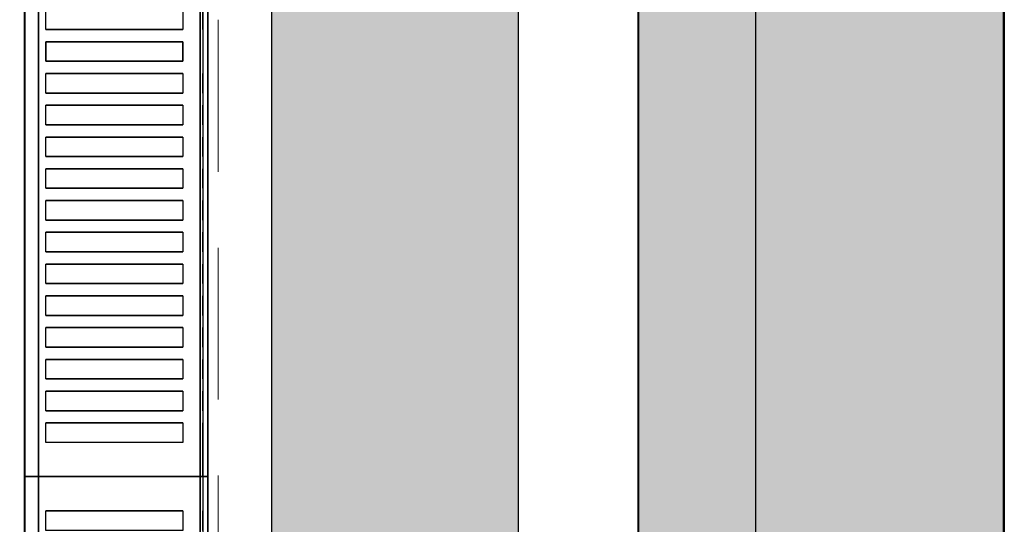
# Model space of a CAD drawing. Header units: millimetres. Extents: x 31882 to 271790, y -35693 to 24917.
# Tile 264 of 524: x 105147 to 105552, y 17516 to 17724. Entities that reach past the tile are written whole.
import ezdxf

# ---------------------------------------------------------------- set-up
doc = ezdxf.new("R2010")
doc.units = ezdxf.units.MM
doc.header["$MEASUREMENT"] = 0
doc.linetypes.add('( Dashed )', pattern=[0.75, 0.5, -0.25])
for name, color, linetype, lineweight in [('00 Structural', 2, 'Continuous', 25), ('CKD-HOOD', 1, '( Dashed )', 15), ('WALL', 7, 'Continuous', 40)]:
    doc.layers.add(name, color=color, linetype=linetype, lineweight=lineweight)
doc.layers.add('IQ_200_3D', color=1, linetype='Continuous')
doc.layers.add('IQ_204_2D', color=7, linetype='Continuous')

msp = doc.modelspace()

# ---------------------------------------------------------------- hatches: boundary and pattern name
at = {"ltscale": 0.25}
h = msp.add_hatch(color=206, dxfattribs=at)
h.dxf.hatch_style = 1
h.paths.add_polyline_path([(105449.69, 15059.54), (105449.69, 14979.69), (105551.86, 14979.69), (105551.62, 21094.02), (105449.46, 21094.02), (105449.68, 15133.55)])
h = msp.add_hatch(color=206, dxfattribs=at)
h.dxf.hatch_style = 1
h.paths.add_polyline_path([(105250.47, 15059.42), (105250.47, 14980.01), (105352.07, 14980.01), (105352.07, 21060.35), (105250.47, 21060.35), (105250.47, 15133.02)])
at = {"ltscale": 0.25, "true_color": 0xadddf7}
h = msp.add_hatch(color=141, dxfattribs=at)
h.dxf.hatch_style = 1
h.paths.add_polyline_path([(105552.05, 21016.88), (105401.3, 21016.88), (105401.3, 14168.98), (105552.05, 14168.98)])

# ---------------------------------------------------------------- linework, layer by layer
at = {"layer": '00 Structural', "ltscale": 0.25}
for points in [[(105551.86, 14979.69), (105551.62, 21094.02), (105449.46, 21094.02), (105449.46, 21092.41)], [(105352.07, 14980.01), (105352.07, 21060.35), (105250.47, 21060.35), (105250.47, 21058.75)], [(105449.46, 20939.13), (105449.69, 14979.69)], [(105250.47, 20906.32), (105250.47, 14980.01)]]:
    msp.add_lwpolyline(points, dxfattribs=at)
at = {"layer": 'CKD-HOOD', "color": 1, "linetype": '( Dashed )', "ltscale": 125}
msp.add_lwpolyline([(104278.38, 18067.3), (104278.38, 16067.3), (105228.38, 16067.3), (105228.38, 18067.3), (104278.38, 18067.3), (105228.38, 16067.3), (104278.38, 16067.3), (105228.38, 18067.3)], dxfattribs=at)
at = {"layer": 'IQ_200_3D'}
for points, invisible_edges in [([(105149, 17937.8, 923.19), (105148.79, 17937.8, 922.66), (105148.79, 17535.58, 922.66), (105149, 17535.58, 923.19)], 2), ([(105148.79, 17937.8, 922.66), (105148.79, 17937.8, 922.09), (105148.79, 17535.58, 922.09), (105148.79, 17535.58, 922.66)], 10), ([(105148.79, 17937.8, 922.09), (105149.01, 17937.8, 921.57), (105149.01, 17535.58, 921.57), (105148.79, 17535.58, 922.09)], 10), ([(105149, 17937.8, 923.19), (105153, 17937.8, 929.18), (105153, 17535.58, 929.18), (105149, 17535.58, 923.19)], 2), ([(105149.01, 17937.8, 921.57), (105149.41, 17937.8, 921.16), (105149.41, 17535.58, 921.16), (105149.01, 17535.58, 921.57)], 10), ([(105149.41, 17937.8, 921.16), (105150.64, 17937.8, 920.68), (105150.64, 17535.58, 920.68), (105149.41, 17535.58, 921.16)], 10), ([(105150.64, 17937.8, 920.68), (105151.92, 17937.8, 920.34), (105151.92, 17535.58, 920.34), (105150.64, 17535.58, 920.68)], 10), ([(105151.92, 17937.8, 920.34), (105153.23, 17937.8, 920.14), (105153.23, 17535.58, 920.14), (105151.92, 17535.58, 920.34)], 10), ([(105153.23, 17937.8, 920.14), (105154.56, 17937.8, 920.08), (105154.56, 17535.58, 920.08), (105153.23, 17535.58, 920.14)], 8), ([(105220.98, 17937.8, 920.08), (105221.65, 17937.8, 920.06), (105221.65, 17535.58, 920.06), (105220.98, 17535.58, 920.08)], 2), ([(105221.65, 17937.8, 920.06), (105222.32, 17937.8, 920.15), (105222.32, 17535.58, 920.15), (105221.65, 17535.58, 920.06)], 10), ([(105222.95, 17937.8, 963.16), (105222.19, 17937.8, 963.32), (105222.19, 17535.58, 963.32), (105222.95, 17535.58, 963.16)], 8), ([(105222.32, 17937.8, 920.15), (105222.96, 17937.8, 920.35), (105222.96, 17535.58, 920.35), (105222.32, 17535.58, 920.15)], 10), ([(105223.6, 17937.8, 962.72), (105222.95, 17937.8, 963.16), (105222.95, 17535.58, 963.16), (105223.6, 17535.58, 962.72)], 10), ([(105222.96, 17937.8, 920.35), (105223.56, 17937.8, 920.66), (105223.56, 17535.58, 920.66), (105222.96, 17535.58, 920.35)], 10), ([(105223.56, 17937.8, 920.66), (105223.82, 17937.8, 920.97), (105223.82, 17535.58, 920.97), (105223.56, 17535.58, 920.66)], 10), ([(105224.03, 17937.8, 962.07), (105223.6, 17937.8, 962.72), (105223.6, 17535.58, 962.72), (105224.03, 17535.58, 962.07)], 10), ([(105223.82, 17937.8, 920.97), (105224.02, 17937.8, 921.32), (105224.02, 17535.58, 921.32), (105223.82, 17535.58, 920.97)], 10), ([(105224.02, 17937.8, 921.32), (105224.14, 17937.8, 921.7), (105224.14, 17535.58, 921.7), (105224.02, 17535.58, 921.32)], 10), ([(105224.18, 17937.8, 961.31), (105224.03, 17937.8, 962.07), (105224.03, 17535.58, 962.07), (105224.18, 17535.58, 961.31)], 2), ([(105224.14, 17937.8, 921.7), (105224.18, 17937.8, 922.11), (105224.18, 17535.58, 922.11), (105224.14, 17535.58, 921.7)], 8), ([(105153, 17727.64, 929.18), (105153, 17719.6, 929.18), (105157.49, 17719.6, 934.79), (105157.49, 17727.64, 934.79)], 11), ([(105213.96, 17727.64, 963.08), (105213.96, 17719.6, 963.08), (105222.19, 17719.6, 963.32), (105222.19, 17727.64, 963.32)], 10), ([(105157.49, 17719.6, 934.79), (105162.46, 17719.6, 940), (105162.46, 17714.57, 940), (105157.49, 17714.57, 934.79)], 10), ([(105162.46, 17719.6, 940), (105167.85, 17719.6, 944.76), (105167.85, 17714.57, 944.76), (105162.46, 17714.57, 940)], 10), ([(105167.85, 17719.6, 944.76), (105173.63, 17719.6, 949.04), (105173.63, 17714.57, 949.04), (105167.85, 17714.57, 944.76)], 10), ([(105173.63, 17719.6, 949.04), (105179.76, 17719.6, 952.8), (105179.76, 17714.57, 952.8), (105173.63, 17714.57, 949.04)], 10), ([(105179.76, 17719.6, 952.8), (105186.2, 17719.6, 956.03), (105186.2, 17714.57, 956.03), (105179.76, 17714.57, 952.8)], 10), ([(105186.2, 17719.6, 956.03), (105192.88, 17719.6, 958.68), (105192.88, 17714.57, 958.68), (105186.2, 17714.57, 956.03)], 10), ([(105192.88, 17719.6, 958.68), (105199.77, 17719.6, 960.75), (105199.77, 17714.57, 960.75), (105192.88, 17714.57, 958.68)], 10), ([(105199.77, 17719.6, 960.75), (105206.82, 17719.6, 962.22), (105206.82, 17714.57, 962.22), (105199.77, 17714.57, 960.75)], 10), ([(105206.82, 17719.6, 962.22), (105213.96, 17719.6, 963.08), (105213.96, 17714.57, 963.08), (105206.82, 17714.57, 962.22)], 10), ([(105222.19, 17719.6, 963.32), (105222.19, 17714.57, 963.32), (105213.96, 17714.57, 963.08), (105213.96, 17719.6, 963.08)], 14), ([(105153, 17706.53, 929.18), (105153, 17714.57, 929.18), (105157.49, 17714.57, 934.79), (105157.49, 17706.53, 934.79)], 11), ([(105213.96, 17706.53, 963.08), (105213.96, 17714.57, 963.08), (105222.19, 17714.57, 963.32), (105222.19, 17706.53, 963.32)], 10), ([(105157.49, 17706.53, 934.79), (105162.46, 17706.53, 940), (105162.46, 17701.5, 940), (105157.49, 17701.5, 934.79)], 10), ([(105162.46, 17706.53, 940), (105167.85, 17706.53, 944.76), (105167.85, 17701.5, 944.76), (105162.46, 17701.5, 940)], 10), ([(105167.85, 17706.53, 944.76), (105173.63, 17706.53, 949.04), (105173.63, 17701.5, 949.04), (105167.85, 17701.5, 944.76)], 10), ([(105173.63, 17706.53, 949.04), (105179.76, 17706.53, 952.8), (105179.76, 17701.5, 952.8), (105173.63, 17701.5, 949.04)], 10), ([(105179.76, 17706.53, 952.8), (105186.2, 17706.53, 956.03), (105186.2, 17701.5, 956.03), (105179.76, 17701.5, 952.8)], 10), ([(105186.2, 17706.53, 956.03), (105192.88, 17706.53, 958.68), (105192.88, 17701.5, 958.68), (105186.2, 17701.5, 956.03)], 10), ([(105192.88, 17706.53, 958.68), (105199.77, 17706.53, 960.75), (105199.77, 17701.5, 960.75), (105192.88, 17701.5, 958.68)], 10), ([(105199.77, 17706.53, 960.75), (105206.82, 17706.53, 962.22), (105206.82, 17701.5, 962.22), (105199.77, 17701.5, 960.75)], 10), ([(105206.82, 17706.53, 962.22), (105213.96, 17706.53, 963.08), (105213.96, 17701.5, 963.08), (105206.82, 17701.5, 962.22)], 10), ([(105222.19, 17706.53, 963.32), (105222.19, 17701.5, 963.32), (105213.96, 17701.5, 963.08), (105213.96, 17706.53, 963.08)], 14), ([(105153, 17701.5, 929.18), (105153, 17693.45, 929.18), (105157.49, 17693.45, 934.79), (105157.49, 17701.5, 934.79)], 11), ([(105213.96, 17701.5, 963.08), (105213.96, 17693.45, 963.08), (105222.19, 17693.45, 963.32), (105222.19, 17701.5, 963.32)], 10), ([(105157.49, 17693.45, 934.79), (105162.46, 17693.45, 940), (105162.46, 17688.43, 940), (105157.49, 17688.43, 934.79)], 10), ([(105162.46, 17693.45, 940), (105167.85, 17693.45, 944.76), (105167.85, 17688.43, 944.76), (105162.46, 17688.43, 940)], 10), ([(105167.85, 17693.45, 944.76), (105173.63, 17693.45, 949.04), (105173.63, 17688.43, 949.04), (105167.85, 17688.43, 944.76)], 10), ([(105173.63, 17693.45, 949.04), (105179.76, 17693.45, 952.8), (105179.76, 17688.43, 952.8), (105173.63, 17688.43, 949.04)], 10), ([(105179.76, 17693.45, 952.8), (105186.2, 17693.45, 956.03), (105186.2, 17688.43, 956.03), (105179.76, 17688.43, 952.8)], 10), ([(105186.2, 17693.45, 956.03), (105192.88, 17693.45, 958.68), (105192.88, 17688.43, 958.68), (105186.2, 17688.43, 956.03)], 10), ([(105192.88, 17693.45, 958.68), (105199.77, 17693.45, 960.75), (105199.77, 17688.43, 960.75), (105192.88, 17688.43, 958.68)], 10), ([(105199.77, 17693.45, 960.75), (105206.82, 17693.45, 962.22), (105206.82, 17688.43, 962.22), (105199.77, 17688.43, 960.75)], 10), ([(105206.82, 17693.45, 962.22), (105213.96, 17693.45, 963.08), (105213.96, 17688.43, 963.08), (105206.82, 17688.43, 962.22)], 10), ([(105222.19, 17693.45, 963.32), (105222.19, 17688.43, 963.32), (105213.96, 17688.43, 963.08), (105213.96, 17693.45, 963.08)], 14), ([(105153, 17688.43, 929.18), (105153, 17680.38, 929.18), (105157.49, 17680.38, 934.79), (105157.49, 17688.43, 934.79)], 11), ([(105213.96, 17688.43, 963.08), (105213.96, 17680.38, 963.08), (105222.19, 17680.38, 963.32), (105222.19, 17688.43, 963.32)], 10), ([(105157.49, 17680.38, 934.79), (105162.46, 17680.38, 940), (105162.46, 17675.35, 940), (105157.49, 17675.35, 934.79)], 10), ([(105162.46, 17680.38, 940), (105167.85, 17680.38, 944.76), (105167.85, 17675.35, 944.76), (105162.46, 17675.35, 940)], 10), ([(105167.85, 17680.38, 944.76), (105173.63, 17680.38, 949.04), (105173.63, 17675.35, 949.04), (105167.85, 17675.35, 944.76)], 10), ([(105173.63, 17680.38, 949.04), (105179.76, 17680.38, 952.8), (105179.76, 17675.35, 952.8), (105173.63, 17675.35, 949.04)], 10), ([(105179.76, 17680.38, 952.8), (105186.2, 17680.38, 956.03), (105186.2, 17675.35, 956.03), (105179.76, 17675.35, 952.8)], 10), ([(105186.2, 17680.38, 956.03), (105192.88, 17680.38, 958.68), (105192.88, 17675.35, 958.68), (105186.2, 17675.35, 956.03)], 10), ([(105192.88, 17680.38, 958.68), (105199.77, 17680.38, 960.75), (105199.77, 17675.35, 960.75), (105192.88, 17675.35, 958.68)], 10), ([(105199.77, 17680.38, 960.75), (105206.82, 17680.38, 962.22), (105206.82, 17675.35, 962.22), (105199.77, 17675.35, 960.75)], 10), ([(105206.82, 17680.38, 962.22), (105213.96, 17680.38, 963.08), (105213.96, 17675.35, 963.08), (105206.82, 17675.35, 962.22)], 10), ([(105222.19, 17680.38, 963.32), (105222.19, 17675.35, 963.32), (105213.96, 17675.35, 963.08), (105213.96, 17680.38, 963.08)], 14), ([(105153, 17675.35, 929.18), (105153, 17667.31, 929.18), (105157.49, 17667.31, 934.79), (105157.49, 17675.35, 934.79)], 11), ([(105213.96, 17675.35, 963.08), (105213.96, 17667.31, 963.08), (105222.19, 17667.31, 963.32), (105222.19, 17675.35, 963.32)], 10), ([(105157.49, 17667.31, 934.79), (105162.46, 17667.31, 940), (105162.46, 17662.28, 940), (105157.49, 17662.28, 934.79)], 10), ([(105162.46, 17667.31, 940), (105167.85, 17667.31, 944.76), (105167.85, 17662.28, 944.76), (105162.46, 17662.28, 940)], 10), ([(105167.85, 17667.31, 944.76), (105173.63, 17667.31, 949.04), (105173.63, 17662.28, 949.04), (105167.85, 17662.28, 944.76)], 10), ([(105173.63, 17667.31, 949.04), (105179.76, 17667.31, 952.8), (105179.76, 17662.28, 952.8), (105173.63, 17662.28, 949.04)], 10), ([(105179.76, 17667.31, 952.8), (105186.2, 17667.31, 956.03), (105186.2, 17662.28, 956.03), (105179.76, 17662.28, 952.8)], 10), ([(105186.2, 17667.31, 956.03), (105192.88, 17667.31, 958.68), (105192.88, 17662.28, 958.68), (105186.2, 17662.28, 956.03)], 10), ([(105192.88, 17667.31, 958.68), (105199.77, 17667.31, 960.75), (105199.77, 17662.28, 960.75), (105192.88, 17662.28, 958.68)], 10), ([(105199.77, 17667.31, 960.75), (105206.82, 17667.31, 962.22), (105206.82, 17662.28, 962.22), (105199.77, 17662.28, 960.75)], 10), ([(105206.82, 17667.31, 962.22), (105213.96, 17667.31, 963.08), (105213.96, 17662.28, 963.08), (105206.82, 17662.28, 962.22)], 10), ([(105222.19, 17667.31, 963.32), (105222.19, 17662.28, 963.32), (105213.96, 17662.28, 963.08), (105213.96, 17667.31, 963.08)], 14), ([(105153, 17662.28, 929.18), (105153, 17654.24, 929.18), (105157.49, 17654.24, 934.79), (105157.49, 17662.28, 934.79)], 11), ([(105213.96, 17662.28, 963.08), (105213.96, 17654.24, 963.08), (105222.19, 17654.24, 963.32), (105222.19, 17662.28, 963.32)], 10), ([(105157.49, 17654.24, 934.79), (105162.46, 17654.24, 940), (105162.46, 17649.21, 940), (105157.49, 17649.21, 934.79)], 10), ([(105162.46, 17654.24, 940), (105167.85, 17654.24, 944.76), (105167.85, 17649.21, 944.76), (105162.46, 17649.21, 940)], 10), ([(105167.85, 17654.24, 944.76), (105173.63, 17654.24, 949.04), (105173.63, 17649.21, 949.04), (105167.85, 17649.21, 944.76)], 10), ([(105173.63, 17654.24, 949.04), (105179.76, 17654.24, 952.8), (105179.76, 17649.21, 952.8), (105173.63, 17649.21, 949.04)], 10), ([(105179.76, 17654.24, 952.8), (105186.2, 17654.24, 956.03), (105186.2, 17649.21, 956.03), (105179.76, 17649.21, 952.8)], 10), ([(105186.2, 17654.24, 956.03), (105192.88, 17654.24, 958.68), (105192.88, 17649.21, 958.68), (105186.2, 17649.21, 956.03)], 10), ([(105192.88, 17654.24, 958.68), (105199.77, 17654.24, 960.75), (105199.77, 17649.21, 960.75), (105192.88, 17649.21, 958.68)], 10), ([(105199.77, 17654.24, 960.75), (105206.82, 17654.24, 962.22), (105206.82, 17649.21, 962.22), (105199.77, 17649.21, 960.75)], 10), ([(105206.82, 17654.24, 962.22), (105213.96, 17654.24, 963.08), (105213.96, 17649.21, 963.08), (105206.82, 17649.21, 962.22)], 10), ([(105222.19, 17654.24, 963.32), (105222.19, 17649.21, 963.32), (105213.96, 17649.21, 963.08), (105213.96, 17654.24, 963.08)], 14), ([(105153, 17649.21, 929.18), (105153, 17641.17, 929.18), (105157.49, 17641.17, 934.79), (105157.49, 17649.21, 934.79)], 11), ([(105213.96, 17649.21, 963.08), (105213.96, 17641.17, 963.08), (105222.19, 17641.17, 963.32), (105222.19, 17649.21, 963.32)], 10), ([(105157.49, 17641.17, 934.79), (105162.46, 17641.17, 940), (105162.46, 17636.14, 940), (105157.49, 17636.14, 934.79)], 10), ([(105162.46, 17641.17, 940), (105167.85, 17641.17, 944.76), (105167.85, 17636.14, 944.76), (105162.46, 17636.14, 940)], 10), ([(105167.85, 17641.17, 944.76), (105173.63, 17641.17, 949.04), (105173.63, 17636.14, 949.04), (105167.85, 17636.14, 944.76)], 10), ([(105173.63, 17641.17, 949.04), (105179.76, 17641.17, 952.8), (105179.76, 17636.14, 952.8), (105173.63, 17636.14, 949.04)], 10), ([(105179.76, 17641.17, 952.8), (105186.2, 17641.17, 956.03), (105186.2, 17636.14, 956.03), (105179.76, 17636.14, 952.8)], 10), ([(105186.2, 17641.17, 956.03), (105192.88, 17641.17, 958.68), (105192.88, 17636.14, 958.68), (105186.2, 17636.14, 956.03)], 10), ([(105192.88, 17641.17, 958.68), (105199.77, 17641.17, 960.75), (105199.77, 17636.14, 960.75), (105192.88, 17636.14, 958.68)], 10), ([(105199.77, 17641.17, 960.75), (105206.82, 17641.17, 962.22), (105206.82, 17636.14, 962.22), (105199.77, 17636.14, 960.75)], 10), ([(105206.82, 17641.17, 962.22), (105213.96, 17641.17, 963.08), (105213.96, 17636.14, 963.08), (105206.82, 17636.14, 962.22)], 10), ([(105222.19, 17641.17, 963.32), (105222.19, 17636.14, 963.32), (105213.96, 17636.14, 963.08), (105213.96, 17641.17, 963.08)], 14), ([(105153, 17636.14, 929.18), (105153, 17628.09, 929.18), (105157.49, 17628.09, 934.79), (105157.49, 17636.14, 934.79)], 11), ([(105213.96, 17636.14, 963.08), (105213.96, 17628.09, 963.08), (105222.19, 17628.09, 963.32), (105222.19, 17636.14, 963.32)], 10), ([(105157.49, 17628.09, 934.79), (105162.46, 17628.09, 940), (105162.46, 17623.07, 940), (105157.49, 17623.07, 934.79)], 10), ([(105162.46, 17628.09, 940), (105167.85, 17628.09, 944.76), (105167.85, 17623.07, 944.76), (105162.46, 17623.07, 940)], 10), ([(105167.85, 17628.09, 944.76), (105173.63, 17628.09, 949.04), (105173.63, 17623.07, 949.04), (105167.85, 17623.07, 944.76)], 10), ([(105173.63, 17628.09, 949.04), (105179.76, 17628.09, 952.8), (105179.76, 17623.07, 952.8), (105173.63, 17623.07, 949.04)], 10), ([(105179.76, 17628.09, 952.8), (105186.2, 17628.09, 956.03), (105186.2, 17623.07, 956.03), (105179.76, 17623.07, 952.8)], 10), ([(105186.2, 17628.09, 956.03), (105192.88, 17628.09, 958.68), (105192.88, 17623.07, 958.68), (105186.2, 17623.07, 956.03)], 10), ([(105192.88, 17628.09, 958.68), (105199.77, 17628.09, 960.75), (105199.77, 17623.07, 960.75), (105192.88, 17623.07, 958.68)], 10), ([(105199.77, 17628.09, 960.75), (105206.82, 17628.09, 962.22), (105206.82, 17623.07, 962.22), (105199.77, 17623.07, 960.75)], 10), ([(105206.82, 17628.09, 962.22), (105213.96, 17628.09, 963.08), (105213.96, 17623.07, 963.08), (105206.82, 17623.07, 962.22)], 10), ([(105222.19, 17628.09, 963.32), (105222.19, 17623.07, 963.32), (105213.96, 17623.07, 963.08), (105213.96, 17628.09, 963.08)], 14), ([(105153, 17623.07, 929.18), (105153, 17615.02, 929.18), (105157.49, 17615.02, 934.79), (105157.49, 17623.07, 934.79)], 11), ([(105213.96, 17623.07, 963.08), (105213.96, 17615.02, 963.08), (105222.19, 17615.02, 963.32), (105222.19, 17623.07, 963.32)], 10), ([(105157.49, 17615.02, 934.79), (105162.46, 17615.02, 940), (105162.46, 17609.99, 940), (105157.49, 17609.99, 934.79)], 10), ([(105162.46, 17615.02, 940), (105167.85, 17615.02, 944.76), (105167.85, 17609.99, 944.76), (105162.46, 17609.99, 940)], 10), ([(105167.85, 17615.02, 944.76), (105173.63, 17615.02, 949.04), (105173.63, 17609.99, 949.04), (105167.85, 17609.99, 944.76)], 10), ([(105173.63, 17615.02, 949.04), (105179.76, 17615.02, 952.8), (105179.76, 17609.99, 952.8), (105173.63, 17609.99, 949.04)], 10), ([(105179.76, 17615.02, 952.8), (105186.2, 17615.02, 956.03), (105186.2, 17609.99, 956.03), (105179.76, 17609.99, 952.8)], 10), ([(105186.2, 17615.02, 956.03), (105192.88, 17615.02, 958.68), (105192.88, 17609.99, 958.68), (105186.2, 17609.99, 956.03)], 10), ([(105192.88, 17615.02, 958.68), (105199.77, 17615.02, 960.75), (105199.77, 17609.99, 960.75), (105192.88, 17609.99, 958.68)], 10), ([(105199.77, 17615.02, 960.75), (105206.82, 17615.02, 962.22), (105206.82, 17609.99, 962.22), (105199.77, 17609.99, 960.75)], 10), ([(105206.82, 17615.02, 962.22), (105213.96, 17615.02, 963.08), (105213.96, 17609.99, 963.08), (105206.82, 17609.99, 962.22)], 10), ([(105222.19, 17615.02, 963.32), (105222.19, 17609.99, 963.32), (105213.96, 17609.99, 963.08), (105213.96, 17615.02, 963.08)], 14), ([(105153, 17609.99, 929.18), (105153, 17601.95, 929.18), (105157.49, 17601.95, 934.79), (105157.49, 17609.99, 934.79)], 11), ([(105213.96, 17609.99, 963.08), (105213.96, 17601.95, 963.08), (105222.19, 17601.95, 963.32), (105222.19, 17609.99, 963.32)], 10), ([(105157.49, 17601.95, 934.79), (105162.46, 17601.95, 940), (105162.46, 17596.92, 940), (105157.49, 17596.92, 934.79)], 10), ([(105162.46, 17601.95, 940), (105167.85, 17601.95, 944.76), (105167.85, 17596.92, 944.76), (105162.46, 17596.92, 940)], 10), ([(105167.85, 17601.95, 944.76), (105173.63, 17601.95, 949.04), (105173.63, 17596.92, 949.04), (105167.85, 17596.92, 944.76)], 10), ([(105173.63, 17601.95, 949.04), (105179.76, 17601.95, 952.8), (105179.76, 17596.92, 952.8), (105173.63, 17596.92, 949.04)], 10), ([(105179.76, 17601.95, 952.8), (105186.2, 17601.95, 956.03), (105186.2, 17596.92, 956.03), (105179.76, 17596.92, 952.8)], 10), ([(105186.2, 17601.95, 956.03), (105192.88, 17601.95, 958.68), (105192.88, 17596.92, 958.68), (105186.2, 17596.92, 956.03)], 10), ([(105192.88, 17601.95, 958.68), (105199.77, 17601.95, 960.75), (105199.77, 17596.92, 960.75), (105192.88, 17596.92, 958.68)], 10), ([(105199.77, 17601.95, 960.75), (105206.82, 17601.95, 962.22), (105206.82, 17596.92, 962.22), (105199.77, 17596.92, 960.75)], 10), ([(105206.82, 17601.95, 962.22), (105213.96, 17601.95, 963.08), (105213.96, 17596.92, 963.08), (105206.82, 17596.92, 962.22)], 10), ([(105222.19, 17601.95, 963.32), (105222.19, 17596.92, 963.32), (105213.96, 17596.92, 963.08), (105213.96, 17601.95, 963.08)], 14), ([(105153, 17596.92, 929.18), (105153, 17588.88, 929.18), (105157.49, 17588.88, 934.79), (105157.49, 17596.92, 934.79)], 11), ([(105213.96, 17596.92, 963.08), (105213.96, 17588.88, 963.08), (105222.19, 17588.88, 963.32), (105222.19, 17596.92, 963.32)], 10), ([(105157.49, 17588.88, 934.79), (105162.46, 17588.88, 940), (105162.46, 17583.85, 940), (105157.49, 17583.85, 934.79)], 10), ([(105162.46, 17588.88, 940), (105167.85, 17588.88, 944.76), (105167.85, 17583.85, 944.76), (105162.46, 17583.85, 940)], 10), ([(105167.85, 17588.88, 944.76), (105173.63, 17588.88, 949.04), (105173.63, 17583.85, 949.04), (105167.85, 17583.85, 944.76)], 10), ([(105173.63, 17588.88, 949.04), (105179.76, 17588.88, 952.8), (105179.76, 17583.85, 952.8), (105173.63, 17583.85, 949.04)], 10), ([(105179.76, 17588.88, 952.8), (105186.2, 17588.88, 956.03), (105186.2, 17583.85, 956.03), (105179.76, 17583.85, 952.8)], 10), ([(105186.2, 17588.88, 956.03), (105192.88, 17588.88, 958.68), (105192.88, 17583.85, 958.68), (105186.2, 17583.85, 956.03)], 10), ([(105192.88, 17588.88, 958.68), (105199.77, 17588.88, 960.75), (105199.77, 17583.85, 960.75), (105192.88, 17583.85, 958.68)], 10), ([(105199.77, 17588.88, 960.75), (105206.82, 17588.88, 962.22), (105206.82, 17583.85, 962.22), (105199.77, 17583.85, 960.75)], 10), ([(105206.82, 17588.88, 962.22), (105213.96, 17588.88, 963.08), (105213.96, 17583.85, 963.08), (105206.82, 17583.85, 962.22)], 10), ([(105222.19, 17588.88, 963.32), (105222.19, 17583.85, 963.32), (105213.96, 17583.85, 963.08), (105213.96, 17588.88, 963.08)], 14), ([(105153, 17583.85, 929.18), (105153, 17575.81, 929.18), (105157.49, 17575.81, 934.79), (105157.49, 17583.85, 934.79)], 11), ([(105213.96, 17583.85, 963.08), (105213.96, 17575.81, 963.08), (105222.19, 17575.81, 963.32), (105222.19, 17583.85, 963.32)], 10), ([(105157.49, 17575.81, 934.79), (105162.46, 17575.81, 940), (105162.46, 17570.78, 940), (105157.49, 17570.78, 934.79)], 10), ([(105162.46, 17575.81, 940), (105167.85, 17575.81, 944.76), (105167.85, 17570.78, 944.76), (105162.46, 17570.78, 940)], 10), ([(105167.85, 17575.81, 944.76), (105173.63, 17575.81, 949.04), (105173.63, 17570.78, 949.04), (105167.85, 17570.78, 944.76)], 10), ([(105173.63, 17575.81, 949.04), (105179.76, 17575.81, 952.8), (105179.76, 17570.78, 952.8), (105173.63, 17570.78, 949.04)], 10), ([(105179.76, 17575.81, 952.8), (105186.2, 17575.81, 956.03), (105186.2, 17570.78, 956.03), (105179.76, 17570.78, 952.8)], 10), ([(105186.2, 17575.81, 956.03), (105192.88, 17575.81, 958.68), (105192.88, 17570.78, 958.68), (105186.2, 17570.78, 956.03)], 10), ([(105192.88, 17575.81, 958.68), (105199.77, 17575.81, 960.75), (105199.77, 17570.78, 960.75), (105192.88, 17570.78, 958.68)], 10), ([(105199.77, 17575.81, 960.75), (105206.82, 17575.81, 962.22), (105206.82, 17570.78, 962.22), (105199.77, 17570.78, 960.75)], 10), ([(105206.82, 17575.81, 962.22), (105213.96, 17575.81, 963.08), (105213.96, 17570.78, 963.08), (105206.82, 17570.78, 962.22)], 10), ([(105222.19, 17575.81, 963.32), (105222.19, 17570.78, 963.32), (105213.96, 17570.78, 963.08), (105213.96, 17575.81, 963.08)], 14), ([(105153, 17570.78, 929.18), (105153, 17562.73, 929.18), (105157.49, 17562.73, 934.79), (105157.49, 17570.78, 934.79)], 11), ([(105213.96, 17570.78, 963.08), (105213.96, 17562.73, 963.08), (105222.19, 17562.73, 963.32), (105222.19, 17570.78, 963.32)], 10), ([(105157.49, 17562.73, 934.79), (105162.46, 17562.73, 940), (105162.46, 17557.71, 940), (105157.49, 17557.71, 934.79)], 10), ([(105162.46, 17562.73, 940), (105167.85, 17562.73, 944.76), (105167.85, 17557.71, 944.76), (105162.46, 17557.71, 940)], 10), ([(105167.85, 17562.73, 944.76), (105173.63, 17562.73, 949.04), (105173.63, 17557.71, 949.04), (105167.85, 17557.71, 944.76)], 10), ([(105173.63, 17562.73, 949.04), (105179.76, 17562.73, 952.8), (105179.76, 17557.71, 952.8), (105173.63, 17557.71, 949.04)], 10), ([(105179.76, 17562.73, 952.8), (105186.2, 17562.73, 956.03), (105186.2, 17557.71, 956.03), (105179.76, 17557.71, 952.8)], 10), ([(105186.2, 17562.73, 956.03), (105192.88, 17562.73, 958.68), (105192.88, 17557.71, 958.68), (105186.2, 17557.71, 956.03)], 10), ([(105192.88, 17562.73, 958.68), (105199.77, 17562.73, 960.75), (105199.77, 17557.71, 960.75), (105192.88, 17557.71, 958.68)], 10), ([(105199.77, 17562.73, 960.75), (105206.82, 17562.73, 962.22), (105206.82, 17557.71, 962.22), (105199.77, 17557.71, 960.75)], 10), ([(105206.82, 17562.73, 962.22), (105213.96, 17562.73, 963.08), (105213.96, 17557.71, 963.08), (105206.82, 17557.71, 962.22)], 10), ([(105222.19, 17562.73, 963.32), (105222.19, 17557.71, 963.32), (105213.96, 17557.71, 963.08), (105213.96, 17562.73, 963.08)], 14), ([(105153, 17557.71, 929.18), (105153, 17549.66, 929.18), (105157.49, 17549.66, 934.79), (105157.49, 17557.71, 934.79)], 11), ([(105213.96, 17557.71, 963.08), (105213.96, 17549.66, 963.08), (105222.19, 17549.66, 963.32), (105222.19, 17557.71, 963.32)], 10), ([(105153, 17535.58, 929.18), (105157.49, 17535.58, 934.79), (105157.49, 17549.66, 934.79), (105153, 17549.66, 929.18)], 14), ([(105157.49, 17535.58, 934.79), (105162.46, 17535.58, 940), (105162.46, 17549.66, 940), (105157.49, 17549.66, 934.79)], 10), ([(105162.46, 17535.58, 940), (105167.85, 17535.58, 944.76), (105167.85, 17549.66, 944.76), (105162.46, 17549.66, 940)], 10), ([(105167.85, 17535.58, 944.76), (105173.63, 17535.58, 949.04), (105173.63, 17549.66, 949.04), (105167.85, 17549.66, 944.76)], 10), ([(105173.63, 17535.58, 949.04), (105179.76, 17535.58, 952.8), (105179.76, 17549.66, 952.8), (105173.63, 17549.66, 949.04)], 10), ([(105179.76, 17535.58, 952.8), (105186.2, 17535.58, 956.03), (105186.2, 17549.66, 956.03), (105179.76, 17549.66, 952.8)], 10), ([(105186.2, 17535.58, 956.03), (105192.88, 17535.58, 958.68), (105192.88, 17549.66, 958.68), (105186.2, 17549.66, 956.03)], 10), ([(105192.88, 17535.58, 958.68), (105199.77, 17535.58, 960.75), (105199.77, 17549.66, 960.75), (105192.88, 17549.66, 958.68)], 10), ([(105199.77, 17535.58, 960.75), (105206.82, 17535.58, 962.22), (105206.82, 17549.66, 962.22), (105199.77, 17549.66, 960.75)], 10), ([(105206.82, 17535.58, 962.22), (105213.96, 17535.58, 963.08), (105213.96, 17549.66, 963.08), (105206.82, 17549.66, 962.22)], 10), ([(105213.96, 17535.58, 963.08), (105222.19, 17535.58, 963.32), (105222.19, 17549.66, 963.32), (105213.96, 17549.66, 963.08)], 12), ([(105149, 17535.58, 923.19), (105148.79, 17535.58, 922.66), (105148.79, 17133.36, 922.66), (105149, 17133.36, 923.19)], 2), ([(105148.79, 17535.58, 922.66), (105148.79, 17535.58, 922.09), (105148.79, 17133.36, 922.09), (105148.79, 17133.36, 922.66)], 10), ([(105148.79, 17535.58, 922.09), (105149.01, 17535.58, 921.57), (105149.01, 17133.36, 921.57), (105148.79, 17133.36, 922.09)], 10), ([(105149, 17535.58, 923.19), (105153, 17535.58, 929.18), (105153, 17133.36, 929.18), (105149, 17133.36, 923.19)], 2), ([(105149.01, 17535.58, 921.57), (105149.41, 17535.58, 921.16), (105149.41, 17133.36, 921.16), (105149.01, 17133.36, 921.57)], 10), ([(105149.41, 17535.58, 921.16), (105150.64, 17535.58, 920.68), (105150.64, 17133.36, 920.68), (105149.41, 17133.36, 921.16)], 10), ([(105150.64, 17535.58, 920.68), (105151.92, 17535.58, 920.34), (105151.92, 17133.36, 920.34), (105150.64, 17133.36, 920.68)], 10), ([(105151.92, 17535.58, 920.34), (105153.23, 17535.58, 920.14), (105153.23, 17133.36, 920.14), (105151.92, 17133.36, 920.34)], 10), ([(105153, 17535.58, 929.18), (105157.49, 17535.58, 934.79), (105157.49, 17521.51, 934.79), (105153, 17521.51, 929.18)], 14), ([(105153.23, 17535.58, 920.14), (105154.56, 17535.58, 920.08), (105154.56, 17133.36, 920.08), (105153.23, 17133.36, 920.14)], 8), ([(105157.49, 17535.58, 934.79), (105162.46, 17535.58, 940), (105162.46, 17521.51, 940), (105157.49, 17521.51, 934.79)], 10), ([(105162.46, 17535.58, 940), (105167.85, 17535.58, 944.76), (105167.85, 17521.51, 944.76), (105162.46, 17521.51, 940)], 10), ([(105167.85, 17535.58, 944.76), (105173.63, 17535.58, 949.04), (105173.63, 17521.51, 949.04), (105167.85, 17521.51, 944.76)], 10), ([(105173.63, 17535.58, 949.04), (105179.76, 17535.58, 952.8), (105179.76, 17521.51, 952.8), (105173.63, 17521.51, 949.04)], 10), ([(105179.76, 17535.58, 952.8), (105186.2, 17535.58, 956.03), (105186.2, 17521.51, 956.03), (105179.76, 17521.51, 952.8)], 10), ([(105186.2, 17535.58, 956.03), (105192.88, 17535.58, 958.68), (105192.88, 17521.51, 958.68), (105186.2, 17521.51, 956.03)], 10), ([(105192.88, 17535.58, 958.68), (105199.77, 17535.58, 960.75), (105199.77, 17521.51, 960.75), (105192.88, 17521.51, 958.68)], 10), ([(105199.77, 17535.58, 960.75), (105206.82, 17535.58, 962.22), (105206.82, 17521.51, 962.22), (105199.77, 17521.51, 960.75)], 10), ([(105206.82, 17535.58, 962.22), (105213.96, 17535.58, 963.08), (105213.96, 17521.51, 963.08), (105206.82, 17521.51, 962.22)], 10), ([(105213.96, 17535.58, 963.08), (105222.19, 17535.58, 963.32), (105222.19, 17521.51, 963.32), (105213.96, 17521.51, 963.08)], 12), ([(105220.98, 17535.58, 920.08), (105221.65, 17535.58, 920.06), (105221.65, 17133.36, 920.06), (105220.98, 17133.36, 920.08)], 2), ([(105221.65, 17535.58, 920.06), (105222.32, 17535.58, 920.15), (105222.32, 17133.36, 920.15), (105221.65, 17133.36, 920.06)], 10), ([(105222.95, 17535.58, 963.16), (105222.19, 17535.58, 963.32), (105222.19, 17133.36, 963.32), (105222.95, 17133.36, 963.16)], 8), ([(105222.32, 17535.58, 920.15), (105222.96, 17535.58, 920.35), (105222.96, 17133.36, 920.35), (105222.32, 17133.36, 920.15)], 10), ([(105223.6, 17535.58, 962.72), (105222.95, 17535.58, 963.16), (105222.95, 17133.36, 963.16), (105223.6, 17133.36, 962.72)], 10), ([(105222.96, 17535.58, 920.35), (105223.56, 17535.58, 920.66), (105223.56, 17133.36, 920.66), (105222.96, 17133.36, 920.35)], 10), ([(105223.56, 17535.58, 920.66), (105223.82, 17535.58, 920.97), (105223.82, 17133.36, 920.97), (105223.56, 17133.36, 920.66)], 10), ([(105224.03, 17535.58, 962.07), (105223.6, 17535.58, 962.72), (105223.6, 17133.36, 962.72), (105224.03, 17133.36, 962.07)], 10), ([(105223.82, 17535.58, 920.97), (105224.02, 17535.58, 921.32), (105224.02, 17133.36, 921.32), (105223.82, 17133.36, 920.97)], 10), ([(105224.02, 17535.58, 921.32), (105224.14, 17535.58, 921.7), (105224.14, 17133.36, 921.7), (105224.02, 17133.36, 921.32)], 10), ([(105224.18, 17535.58, 961.31), (105224.03, 17535.58, 962.07), (105224.03, 17133.36, 962.07), (105224.18, 17133.36, 961.31)], 2), ([(105224.14, 17535.58, 921.7), (105224.18, 17535.58, 922.11), (105224.18, 17133.36, 922.11), (105224.14, 17133.36, 921.7)], 8), ([(105153, 17521.51, 929.18), (105153, 17513.46, 929.18), (105157.49, 17513.46, 934.79), (105157.49, 17521.51, 934.79)], 11), ([(105213.96, 17521.51, 963.08), (105213.96, 17513.46, 963.08), (105222.19, 17513.46, 963.32), (105222.19, 17521.51, 963.32)], 10)]:
    msp.add_3dface(points, dxfattribs=dict(at, invisible_edges=invisible_edges))
for points in [[(105154.56, 17937.8, 920.08), (105220.98, 17937.8, 920.08), (105220.98, 17535.58, 920.08), (105154.56, 17535.58, 920.08)], [(105224.18, 17937.8, 922.11), (105224.18, 17937.8, 961.31), (105224.18, 17535.58, 961.31), (105224.18, 17535.58, 922.11)], [(105154.56, 17535.58, 920.08), (105220.98, 17535.58, 920.08), (105220.98, 17133.36, 920.08), (105154.56, 17133.36, 920.08)], [(105224.18, 17535.58, 922.11), (105224.18, 17535.58, 961.31), (105224.18, 17133.36, 961.31), (105224.18, 17133.36, 922.11)]]:
    msp.add_3dface(points, dxfattribs=at)
at = {"layer": 'IQ_204_2D'}
for points in [[(105224.18, 17937.8), (105224.18, 17535.58), (105148.76, 17535.58), (105148.76, 17937.8)], [(105213.96, 17727.64), (105213.96, 17719.6), (105157.49, 17719.6), (105157.49, 17727.64)], [(105213.96, 17714.57), (105213.96, 17706.53), (105157.49, 17706.53), (105157.49, 17714.57)], [(105213.96, 17701.5), (105213.96, 17693.45), (105157.49, 17693.45), (105157.49, 17701.5)], [(105213.96, 17688.43), (105213.96, 17680.38), (105157.49, 17680.38), (105157.49, 17688.43)], [(105213.96, 17675.35), (105213.96, 17667.31), (105157.49, 17667.31), (105157.49, 17675.35)], [(105213.96, 17662.28), (105213.96, 17654.24), (105157.49, 17654.24), (105157.49, 17662.28)], [(105213.96, 17649.21), (105213.96, 17641.17), (105157.49, 17641.17), (105157.49, 17649.21)], [(105213.96, 17636.14), (105213.96, 17628.09), (105157.49, 17628.09), (105157.49, 17636.14)], [(105213.96, 17623.07), (105213.96, 17615.02), (105157.49, 17615.02), (105157.49, 17623.07)], [(105213.96, 17609.99), (105213.96, 17601.95), (105157.49, 17601.95), (105157.49, 17609.99)], [(105213.96, 17596.92), (105213.96, 17588.88), (105157.49, 17588.88), (105157.49, 17596.92)], [(105213.96, 17583.85), (105213.96, 17575.81), (105157.49, 17575.81), (105157.49, 17583.85)], [(105213.96, 17570.78), (105213.96, 17562.73), (105157.49, 17562.73), (105157.49, 17570.78)], [(105213.96, 17557.71), (105213.96, 17549.66), (105157.49, 17549.66), (105157.49, 17557.71)], [(105224.18, 17535.58), (105224.18, 17133.36), (105148.76, 17133.36), (105148.76, 17535.58)], [(105213.96, 17521.51), (105213.96, 17513.46), (105157.49, 17513.46), (105157.49, 17521.51)]]:
    msp.add_lwpolyline(points, close=True, dxfattribs=at)
at = {"layer": 'WALL', "color": 2}
msp.add_lwpolyline([(105552.05, 21016.88), (105401.3, 21016.88), (105401.3, 14168.98), (105552.05, 14168.98)], close=True, dxfattribs=at)

doc.saveas('drawing.dxf')
